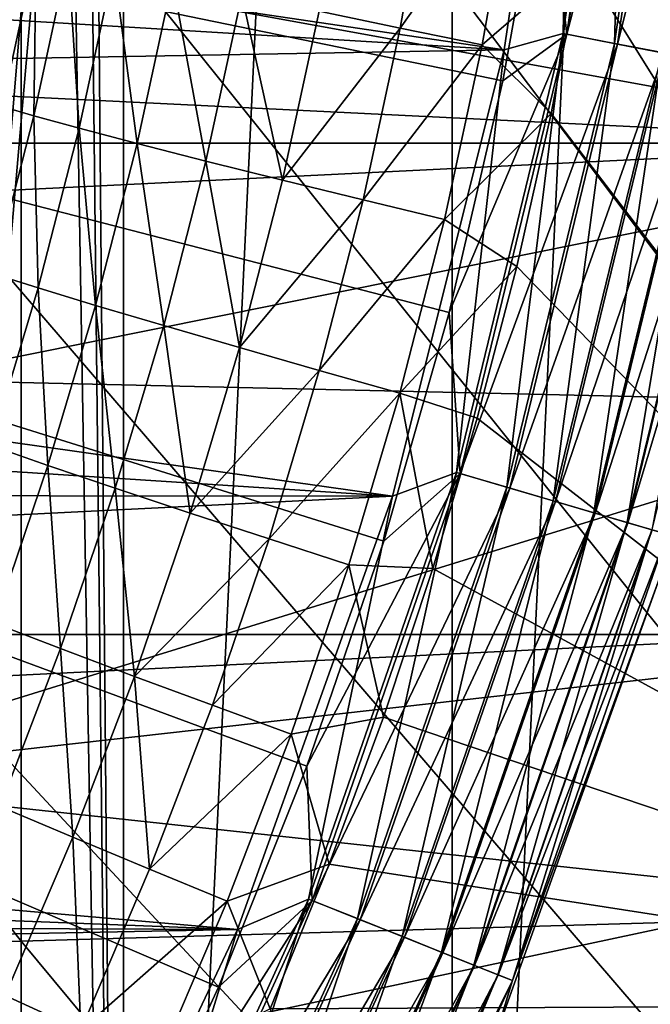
# Model space of a CAD drawing. Header units: metres. Extents: x -104 to 104, y -68 to 90.
# Tile 325 of 656: x 7.37 to 8.5, y -7.06 to -5.3. Entities that reach past the tile are written whole.
import ezdxf

# ---------------------------------------------------------------- set-up
doc = ezdxf.new("R2010")
doc.units = ezdxf.units.M
doc.layers.add('solid_FIT-BATH-153_SW0002', color=7, linetype='CONTINUOUS')

msp = doc.modelspace()

# ---------------------------------------------------------------- linework, layer by layer
at = {"layer": 'solid_FIT-BATH-153_SW0002'}
for points in [[(17.184942, -17.214111, 0.796502), (8.504291, 7.63539, 0.796502), (7.306127, 7.37792, 0.796502)], [(17.184942, -17.214111, 0.796502), (7.306127, 7.37792, 0.796502), (6.999918, -3.714088, 0.796502)], [(7.499912, -3.7141, -1.703498), (7.557286, 2.834659, -1.703498), (7.557277, -10.262894, -1.703498)], [(7.557277, -10.262894, -1.703498), (7.557286, 2.834659, -1.703498), (8.145891, 2.08627, -1.703498)], [(7.557277, -10.262894, -1.703498), (8.145891, 2.08627, -1.703498), (8.145885, -9.514503, -1.703498)], [(8.145885, -9.514503, -1.703498), (8.145891, 2.08627, -1.703498), (8.660405, 1.285497, -1.703498)], [(8.145885, -9.514503, -1.703498), (8.660405, 1.285497, -1.703498), (8.660399, -8.713731, -1.703498)], [(11.063119, -6.841028, 15.666407), (11.063119, -2.146972, 15.768068), (7.374184, -2.201929, 15.768067)], [(7.374184, -6.947596, 15.666214), (7.374184, -2.201929, 15.768067), (3.685249, -2.229701, 15.76842)], [(11.063119, -6.841028, 15.666407), (7.374184, -2.201929, 15.768067), (7.374184, -6.947596, 15.666214)], [(7.374184, -6.947596, 15.666214), (3.685249, -2.229701, 15.76842), (3.685249, -7.001433, 15.666829)], [(8.434805, -2.681613, 12.75738), (9.541315, -2.412243, 12.762492), (9.540322, -7.060461, 12.661266)], [(8.464719, -2.957838, 12.751723), (8.434805, -2.681613, 12.75738), (9.540322, -7.060461, 12.661266)], [(8.48571, -3.236886, 12.745961), (8.464719, -2.957838, 12.751723), (9.540322, -7.060461, 12.661266)], [(8.497511, -3.516622, 12.740137), (8.48571, -3.236886, 12.745961), (9.540322, -7.060461, 12.661266)], [(8.50011, -3.795708, 12.734281), (8.497511, -3.516622, 12.740137), (9.540322, -7.060461, 12.661266)], [(0, -3.714112, 38.063175), (8.236603, -5.406758, 37.916401), (8.311762, -4.987413, 37.916401)], [(0, -3.714112, 38.063175), (8.023104, -6.231349, 37.916401), (8.140301, -5.821759, 37.916401)], [(0, -3.714112, 38.063175), (7.727279, -7.030109, 37.916401), (7.885312, -6.634477, 37.916401)], [(0, -3.714112, 38.063175), (7.352163, -7.794844, 37.916401), (7.54941, -7.41723, 37.916401)], [(0, -3.714112, 38.063175), (8.140301, -5.821759, 37.916401), (8.236603, -5.406758, 37.916401)], [(0, -3.714112, 38.063175), (7.885312, -6.634477, 37.916401), (8.023104, -6.231349, 37.916401)], [(0, -3.714112, 38.063175), (7.54941, -7.41723, 37.916401), (7.727279, -7.030109, 37.916401)], [(17.184942, -17.214111, 0.796502), (6.999918, -3.714088, 0.796502), (6.961664, -4.445391, 0.796502)], [(7.48967, -4.107182, -1.703498), (7.499912, -3.7141, -1.703498), (7.557277, -10.262894, -1.703498)], [(8.493534, -4.075539, 12.728363), (8.50011, -3.795708, 12.734281), (9.540322, -7.060461, 12.661266)], [(8.477725, -4.355598, 12.722395), (8.493534, -4.075539, 12.728363), (9.540322, -7.060461, 12.661266)], [(7.458882, -4.498036, -1.703498), (7.48967, -4.107182, -1.703498), (7.557277, -10.262894, -1.703498)], [(8.452676, -4.635129, 12.716392), (8.477725, -4.355598, 12.722395), (9.540322, -7.060461, 12.661266)], [(17.184942, -17.214111, 0.796502), (6.961664, -4.445391, 0.796502), (6.846977, -5.169706, 0.796502)], [(7.458882, -4.498036, -1.703498), (7.557277, -10.262894, -1.703498), (6.900932, -10.951209, -1.703498)], [(7.407474, -4.88801, -1.703498), (7.458882, -4.498036, -1.703498), (6.900932, -10.951209, -1.703498)], [(8.311762, -4.987413, 37.916401), (8.350766, -5.32359, 37.905445), (8.465944, -4.522511, 37.905445)], [(8.459067, -4.521855, 19.917435), (8.343984, -5.322283, 19.917435), (8.359384, -4.539768, 19.907827)], [(8.436174, -5.340051, 19.945925), (8.343984, -5.322283, 19.917435), (8.459067, -4.521855, 19.917435)], [(8.465944, -4.522511, 37.905445), (8.350766, -5.32359, 37.905445), (8.557999, -4.531301, 37.876064)], [(8.350766, -5.32359, 37.905445), (8.441568, -5.341091, 37.876064), (8.557999, -4.531301, 37.876064)], [(8.552529, -4.530779, 19.945925), (8.436174, -5.340051, 19.945925), (8.459067, -4.521855, 19.917435)], [(8.521127, -5.356424, 19.992201), (8.436174, -5.340051, 19.945925), (8.552529, -4.530779, 19.945925)], [(8.557999, -4.531301, 37.876064), (8.441568, -5.341091, 37.876064), (8.642671, -4.539387, 37.829376)], [(3.377417, -4.632009, 19.907827), (8.359384, -4.539768, 19.907827), (8.238695, -5.351669, 19.907827)], [(8.343984, -5.322283, 19.917435), (8.238695, -5.351669, 19.907827), (8.359384, -4.539768, 19.907827)], [(8.441568, -5.341091, 37.876064), (8.525088, -5.357188, 37.829376), (8.642671, -4.539387, 37.829376)], [(-9.20529, -4.622032, -36.203499), (9.205288, -4.622046, -36.203499), (9.072252, -5.518533, -36.203499)], [(-9.20529, -4.622032, -36.203499), (9.072252, -5.518533, -36.203499), (-9.072257, -5.518507, -36.203499)], [(3.235863, -5.047916, 19.907827), (3.377417, -4.632009, 19.907827), (8.238695, -5.351669, 19.907827)], [(8.418449, -4.913393, 12.71037), (8.452676, -4.635129, 12.716392), (9.540322, -7.060461, 12.661266)], [(7.335877, -5.274474, -1.703498), (7.407474, -4.88801, -1.703498), (6.900932, -10.951209, -1.703498)], [(8.375085, -5.190238, 12.704333), (8.418449, -4.913393, 12.71037), (9.540322, -7.060461, 12.661266)], [(8.311762, -4.987413, 37.916401), (8.236603, -5.406758, 37.916401), (8.350766, -5.32359, 37.905445)], [(7.907399, -5.28244, 12.599195), (8.107437, -5.002573, 12.664336), (8.052738, -5.312384, 12.657522)], [(8.052738, -5.312384, 12.657522), (8.107437, -5.002573, 12.664336), (8.255209, -5.02682, 12.697378)], [(8.052738, -5.312384, 12.657522), (8.255209, -5.02682, 12.697378), (8.199615, -5.342178, 12.69047)], [(8.199615, -5.342178, 12.69047), (8.255209, -5.02682, 12.697378), (8.375085, -5.190238, 12.704333)], [(3.042922, -5.443428, 19.907827), (3.235863, -5.047916, 19.907827), (8.238695, -5.351669, 19.907827)], [(7.349742, -5.206976, -7.703498), (9.170336, -5.538013, -7.703498), (9.248804, -5.086011, -7.703498)], [(7.369492, -5.160969, 11.84358), (7.401542, -5.170365, 11.993163), (7.340376, -5.453169, 11.986263)], [(17.184942, -17.214111, 0.796502), (6.846977, -5.169706, 0.796502), (6.65729, -5.877312, 0.796502)], [(7.340376, -5.453169, 11.986263), (7.401542, -5.170365, 11.993163), (7.396817, -5.469709, 12.13442)], [(7.401542, -5.170365, 11.993163), (7.458521, -5.18462, 12.141254), (7.396817, -5.469709, 12.13442)], [(7.396817, -5.469709, 12.13442), (7.458521, -5.18462, 12.141254), (7.478036, -5.491939, 12.275116)], [(7.458521, -5.18462, 12.141254), (7.540467, -5.203629, 12.281895), (7.478036, -5.491939, 12.275116)], [(8.199615, -5.342178, 12.69047), (8.375085, -5.190238, 12.704333), (8.322613, -5.465604, 12.698284)], [(8.322613, -5.465604, 12.698284), (8.375085, -5.190238, 12.704333), (9.540322, -7.060461, 12.661266)], [(7.349742, -5.206976, -7.703498), (7.161236, -5.942517, -7.703498), (9.170336, -5.538013, -7.703498)], [(7.478036, -5.491939, 12.275116), (7.540467, -5.203629, 12.281895), (7.581989, -5.519239, 12.402053)], [(7.540467, -5.203629, 12.281895), (7.645298, -5.226861, 12.408791), (7.581989, -5.519239, 12.402053)], [(7.581989, -5.519239, 12.402053), (7.645298, -5.226861, 12.408791), (7.705125, -5.550649, 12.508759)], [(7.645298, -5.226861, 12.408791), (7.76945, -5.253505, 12.515497), (7.705125, -5.550649, 12.508759)], [(7.705125, -5.550649, 12.508759), (7.76945, -5.253505, 12.515497), (7.841976, -5.584834, 12.592424)], [(7.76945, -5.253505, 12.515497), (7.907399, -5.28244, 12.599195), (7.841976, -5.584834, 12.592424)], [(7.841976, -5.584834, 12.592424), (7.907399, -5.28244, 12.599195), (8.052738, -5.312384, 12.657522)], [(7.841976, -5.584834, 12.592424), (8.052738, -5.312384, 12.657522), (7.986184, -5.620263, 12.650689)], [(7.986184, -5.620263, 12.650689), (8.052738, -5.312384, 12.657522), (8.199615, -5.342178, 12.69047)], [(8.140301, -5.821759, 37.916401), (8.159963, -6.110093, 37.905445), (8.350766, -5.32359, 37.905445)], [(8.236603, -5.406758, 37.916401), (8.140301, -5.821759, 37.916401), (8.350766, -5.32359, 37.905445)], [(8.343984, -5.322283, 19.917435), (8.153335, -6.108147, 19.917435), (8.238695, -5.351669, 19.907827)], [(8.243419, -6.134598, 19.945925), (8.153335, -6.108147, 19.917435), (8.343984, -5.322283, 19.917435)], [(8.350766, -5.32359, 37.905445), (8.159963, -6.110093, 37.905445), (8.441568, -5.341091, 37.876064)], [(8.436174, -5.340051, 19.945925), (8.243419, -6.134598, 19.945925), (8.343984, -5.322283, 19.917435)], [(7.986184, -5.620263, 12.650689), (8.199615, -5.342178, 12.69047), (8.131941, -5.655555, 12.683544)], [(8.131941, -5.655555, 12.683544), (8.199615, -5.342178, 12.69047), (8.322613, -5.465604, 12.698284)], [(8.159963, -6.110093, 37.905445), (8.24869, -6.136146, 37.876064), (8.441568, -5.341091, 37.876064)], [(8.32643, -6.158973, 19.992201), (8.243419, -6.134598, 19.945925), (8.436174, -5.340051, 19.945925)], [(8.441568, -5.341091, 37.876064), (8.24869, -6.136146, 37.876064), (8.525088, -5.357188, 37.829376)], [(8.521127, -5.356424, 19.992201), (8.32643, -6.158973, 19.992201), (8.436174, -5.340051, 19.945925)], [(3.042922, -5.443428, 19.907827), (8.238695, -5.351669, 19.907827), (8.038786, -6.150871, 19.907827)], [(8.153335, -6.108147, 19.917435), (8.038786, -6.150871, 19.907827), (8.238695, -5.351669, 19.907827)], [(8.24869, -6.136146, 37.876064), (8.330301, -6.160109, 37.829376), (8.525088, -5.357188, 37.829376)], [(8.399173, -6.180332, 20.054482), (8.32643, -6.158973, 19.992201), (8.521127, -5.356424, 19.992201)], [(8.525088, -5.357188, 37.829376), (8.330301, -6.160109, 37.829376), (8.598181, -5.371275, 37.767139)], [(8.59557, -5.370772, 20.054482), (8.399173, -6.180332, 20.054482), (8.521127, -5.356424, 19.992201)], [(8.330301, -6.160109, 37.829376), (8.401725, -6.181081, 37.767139), (8.598181, -5.371275, 37.767139)], [(8.458845, -6.197853, 20.130367), (8.399173, -6.180332, 20.054482), (8.59557, -5.370772, 20.054482)], [(8.598181, -5.371275, 37.767139), (8.401725, -6.181081, 37.767139), (8.658094, -5.382823, 37.6917)], [(8.656637, -5.382542, 20.130367), (8.458845, -6.197853, 20.130367), (8.59557, -5.370772, 20.054482)], [(8.401725, -6.181081, 37.767139), (8.460269, -6.198271, 37.6917), (8.658094, -5.382823, 37.6917)], [(8.503149, -6.210862, 20.216938), (8.458845, -6.197853, 20.130367), (8.656637, -5.382542, 20.130367)], [(8.658094, -5.382823, 37.6917), (8.460269, -6.198271, 37.6917), (8.702572, -5.391395, 37.605892)], [(8.460269, -6.198271, 37.6917), (8.503731, -6.211032, 37.605892), (8.702572, -5.391395, 37.605892)], [(2.802201, -5.811057, 19.907827), (3.042922, -5.443428, 19.907827), (8.038786, -6.150871, 19.907827)], [(7.340376, -5.453169, 11.986263), (7.396817, -5.469709, 12.13442), (7.324268, -5.75229, 12.127587)], [(8.131941, -5.655555, 12.683544), (8.322613, -5.465604, 12.698284), (8.261086, -5.739233, 12.692227)], [(8.261086, -5.739233, 12.692227), (8.322613, -5.465604, 12.698284), (9.540322, -7.060461, 12.661266)], [(7.324268, -5.75229, 12.127587), (7.396817, -5.469709, 12.13442), (7.40465, -5.777706, 12.268336)], [(7.396817, -5.469709, 12.13442), (7.478036, -5.491939, 12.275116), (7.40465, -5.777706, 12.268336)], [(7.40465, -5.777706, 12.268336), (7.478036, -5.491939, 12.275116), (7.507571, -5.809048, 12.395315)], [(7.478036, -5.491939, 12.275116), (7.581989, -5.519239, 12.402053), (7.507571, -5.809048, 12.395315)], [(-9.072257, -5.518507, -36.203499), (9.072252, -5.518533, -36.203499), (-8.851866, -6.398562, -36.203499)], [(-8.851866, -6.398562, -36.203499), (9.072252, -5.518533, -36.203499), (8.851851, -6.398609, -36.203499)], [(7.507571, -5.809048, 12.395315), (7.581989, -5.519239, 12.402053), (7.629504, -5.845199, 12.502021)], [(7.581989, -5.519239, 12.402053), (7.705125, -5.550649, 12.508759), (7.629504, -5.845199, 12.502021)], [(7.161236, -5.942517, -7.703498), (9.069776, -5.985992, -7.703498), (9.170336, -5.538013, -7.703498)], [(7.629504, -5.845199, 12.502021), (7.705125, -5.550649, 12.508759), (7.765044, -5.88461, 12.585655)], [(7.705125, -5.550649, 12.508759), (7.841976, -5.584834, 12.592424), (7.765044, -5.88461, 12.585655)], [(7.765044, -5.88461, 12.585655), (7.841976, -5.584834, 12.592424), (7.986184, -5.620263, 12.650689)], [(7.765044, -5.88461, 12.585655), (7.986184, -5.620263, 12.650689), (7.907893, -5.925501, 12.643856)], [(7.907893, -5.925501, 12.643856), (7.986184, -5.620263, 12.650689), (8.131941, -5.655555, 12.683544)], [(7.907893, -5.925501, 12.643856), (8.131941, -5.655555, 12.683544), (8.052299, -5.966268, 12.676619)], [(8.052299, -5.966268, 12.676619), (8.131941, -5.655555, 12.683544), (8.261086, -5.739233, 12.692227)], [(8.052299, -5.966268, 12.676619), (8.261086, -5.739233, 12.692227), (8.190535, -6.010858, 12.686172)], [(8.190535, -6.010858, 12.686172), (8.261086, -5.739233, 12.692227), (9.540322, -7.060461, 12.661266)], [(7.324268, -5.75229, 12.127587), (7.40465, -5.777706, 12.268336), (7.320425, -6.060264, 12.261578)], [(7.320425, -6.060264, 12.261578), (7.40465, -5.777706, 12.268336), (7.42217, -6.0956, 12.388597)], [(7.40465, -5.777706, 12.268336), (7.507571, -5.809048, 12.395315), (7.42217, -6.0956, 12.388597)], [(2.51757, -6.145457, 19.907827), (2.802201, -5.811057, 19.907827), (8.038786, -6.150871, 19.907827)], [(7.42217, -6.0956, 12.388597), (7.507571, -5.809048, 12.395315), (7.54272, -6.136456, 12.495303)], [(7.507571, -5.809048, 12.395315), (7.629504, -5.845199, 12.502021), (7.54272, -6.136456, 12.495303)], [(8.140301, -5.821759, 37.916401), (8.023104, -6.231349, 37.916401), (8.159963, -6.110093, 37.905445)], [(7.54272, -6.136456, 12.495303), (7.629504, -5.845199, 12.502021), (7.676739, -6.181069, 12.578905)], [(7.629504, -5.845199, 12.502021), (7.765044, -5.88461, 12.585655), (7.676739, -6.181069, 12.578905)], [(17.184942, -17.214111, 0.796502), (6.65729, -5.877312, 0.796502), (6.394936, -6.560861, 0.796502)], [(7.676739, -6.181069, 12.578905), (7.765044, -5.88461, 12.585655), (7.907893, -5.925501, 12.643856)], [(7.161236, -5.942517, -7.703498), (6.897859, -6.658406, -7.703498), (9.069776, -5.985992, -7.703498)], [(7.676739, -6.181069, 12.578905), (7.907893, -5.925501, 12.643856), (7.818002, -6.227409, 12.637041)], [(7.818002, -6.227409, 12.637041), (7.907893, -5.925501, 12.643856), (8.052299, -5.966268, 12.676619)], [(7.818002, -6.227409, 12.637041), (8.052299, -5.966268, 12.676619), (7.96082, -6.273643, 12.66971)], [(7.96082, -6.273643, 12.66971), (8.052299, -5.966268, 12.676619), (8.111019, -6.280099, 12.680124)], [(8.052299, -5.966268, 12.676619), (8.190535, -6.010858, 12.686172), (8.111019, -6.280099, 12.680124)], [(6.897859, -6.658406, -7.703498), (8.947562, -6.427582, -7.703498), (9.069776, -5.985992, -7.703498)], [(8.111019, -6.280099, 12.680124), (8.190535, -6.010858, 12.686172), (9.540322, -7.060461, 12.661266)], [(7.320425, -6.060264, 12.261578), (7.42217, -6.0956, 12.388597), (7.325971, -6.378336, 12.381922)], [(7.325971, -6.378336, 12.381922), (7.42217, -6.0956, 12.388597), (7.444967, -6.423846, 12.488626)], [(7.42217, -6.0956, 12.388597), (7.54272, -6.136456, 12.495303), (7.444967, -6.423846, 12.488626)], [(8.023104, -6.231349, 37.916401), (7.885312, -6.634477, 37.916401), (8.159963, -6.110093, 37.905445)], [(7.885312, -6.634477, 37.916401), (7.895261, -6.874898, 37.905445), (8.159963, -6.110093, 37.905445)], [(8.153335, -6.108147, 19.917435), (7.888848, -6.872331, 19.917435), (8.038786, -6.150871, 19.907827)], [(7.97601, -6.907225, 19.945925), (7.888848, -6.872331, 19.917435), (8.153335, -6.108147, 19.917435)], [(8.159963, -6.110093, 37.905445), (7.895261, -6.874898, 37.905445), (8.24869, -6.136146, 37.876064)], [(8.243419, -6.134598, 19.945925), (7.97601, -6.907225, 19.945925), (8.153335, -6.108147, 19.917435)], [(7.444967, -6.423846, 12.488626), (7.54272, -6.136456, 12.495303), (7.577266, -6.473622, 12.572195)], [(7.54272, -6.136456, 12.495303), (7.676739, -6.181069, 12.578905), (7.577266, -6.473622, 12.572195)], [(7.895261, -6.874898, 37.905445), (7.98111, -6.909266, 37.876064), (8.24869, -6.136146, 37.876064)], [(8.056329, -6.93938, 19.992201), (7.97601, -6.907225, 19.945925), (8.243419, -6.134598, 19.945925)], [(8.24869, -6.136146, 37.876064), (7.98111, -6.909266, 37.876064), (8.330301, -6.160109, 37.829376)], [(8.32643, -6.158973, 19.992201), (8.056329, -6.93938, 19.992201), (8.243419, -6.134598, 19.945925)], [(2.19292, -6.441948, 19.907827), (2.51757, -6.145457, 19.907827), (8.038786, -6.150871, 19.907827)], [(2.19292, -6.441948, 19.907827), (8.038786, -6.150871, 19.907827), (7.761242, -6.926977, 19.907827)], [(7.888848, -6.872331, 19.917435), (7.761242, -6.926977, 19.907827), (8.038786, -6.150871, 19.907827)], [(7.98111, -6.909266, 37.876064), (8.060075, -6.940879, 37.829376), (8.330301, -6.160109, 37.829376)], [(8.126712, -6.967556, 20.054482), (8.056329, -6.93938, 19.992201), (8.32643, -6.158973, 19.992201)], [(8.330301, -6.160109, 37.829376), (8.060075, -6.940879, 37.829376), (8.401725, -6.181081, 37.767139)], [(8.399173, -6.180332, 20.054482), (8.126712, -6.967556, 20.054482), (8.32643, -6.158973, 19.992201)], [(7.577266, -6.473622, 12.572195), (7.676739, -6.181069, 12.578905), (7.818002, -6.227409, 12.637041)], [(8.060075, -6.940879, 37.829376), (8.129181, -6.968545, 37.767139), (8.401725, -6.181081, 37.767139)], [(8.184448, -6.990671, 20.130367), (8.126712, -6.967556, 20.054482), (8.399173, -6.180332, 20.054482)], [(8.401725, -6.181081, 37.767139), (8.129181, -6.968545, 37.767139), (8.460269, -6.198271, 37.6917)], [(8.458845, -6.197853, 20.130367), (8.184448, -6.990671, 20.130367), (8.399173, -6.180332, 20.054482)], [(8.129181, -6.968545, 37.767139), (8.185826, -6.991222, 37.6917), (8.460269, -6.198271, 37.6917)], [(8.227315, -7.007832, 20.216938), (8.184448, -6.990671, 20.130367), (8.458845, -6.197853, 20.130367)], [(8.460269, -6.198271, 37.6917), (8.185826, -6.991222, 37.6917), (8.503731, -6.211032, 37.605892)], [(8.503149, -6.210862, 20.216938), (8.227315, -7.007832, 20.216938), (8.458845, -6.197853, 20.130367)], [(8.185826, -6.991222, 37.6917), (8.227878, -7.008057, 37.605892), (8.503731, -6.211032, 37.605892)], [(8.253662, -7.01838, 20.31086), (8.227315, -7.007832, 20.216938), (8.503149, -6.210862, 20.216938)], [(8.503731, -6.211032, 37.605892), (8.227878, -7.008057, 37.605892), (8.530473, -6.218884, 37.512955)], [(8.227878, -7.008057, 37.605892), (8.253752, -7.018416, 37.512955), (8.530473, -6.218884, 37.512955)], [(8.530379, -6.218857, 20.31086), (8.253662, -7.01838, 20.31086), (8.503149, -6.210862, 20.216938)], [(8.516776, -6.297623, 20.407827), (8.253662, -7.01838, 20.31086), (8.530379, -6.218857, 20.31086)], [(8.530473, -6.218884, 37.512955), (8.253752, -7.018416, 37.512955), (8.516776, -6.297623, 37.416477)], [(7.577266, -6.473622, 12.572195), (7.818002, -6.227409, 12.637041), (7.716724, -6.525383, 12.630264)], [(7.716724, -6.525383, 12.630264), (7.818002, -6.227409, 12.637041), (7.96082, -6.273643, 12.66971)], [(7.716724, -6.525383, 12.630264), (7.96082, -6.273643, 12.66971), (7.857723, -6.577071, 12.662836)], [(7.857723, -6.577071, 12.662836), (7.96082, -6.273643, 12.66971), (8.022715, -6.546441, 12.674099)], [(7.96082, -6.273643, 12.66971), (8.111019, -6.280099, 12.680124), (8.022715, -6.546441, 12.674099)], [(8.022715, -6.546441, 12.674099), (8.111019, -6.280099, 12.680124), (9.540322, -7.060461, 12.661266)], [(8.516776, -6.297623, 20.407827), (8.22254, -7.119966, 20.407827), (8.253662, -7.01838, 20.31086)], [(8.22254, -7.119965, 37.416477), (8.22254, -7.119966, 20.407827), (8.516776, -6.297623, 20.407827)], [(8.516776, -6.297623, 37.416477), (8.22254, -7.119965, 37.416477), (8.516776, -6.297623, 20.407827)], [(8.253752, -7.018416, 37.512955), (8.22254, -7.119965, 37.416477), (8.516776, -6.297623, 37.416477)], [(7.325971, -6.378336, 12.381922), (7.444967, -6.423846, 12.488626), (7.336457, -6.706828, 12.48201)], [(-8.851866, -6.398562, -36.203499), (8.851851, -6.398609, -36.203499), (-8.545594, -7.254566, -36.203499)], [(-8.545594, -7.254566, -36.203499), (8.851851, -6.398609, -36.203499), (8.545556, -7.254657, -36.203499)], [(6.897859, -6.658406, -7.703498), (8.803314, -6.86404, -7.703498), (8.947562, -6.427582, -7.703498)], [(7.336457, -6.706828, 12.48201), (7.444967, -6.423846, 12.488626), (7.46685, -6.761708, 12.565543)], [(7.444967, -6.423846, 12.488626), (7.577266, -6.473622, 12.572195), (7.46685, -6.761708, 12.565543)], [(1.833376, -6.695463, 19.907827), (2.19292, -6.441948, 19.907827), (7.761242, -6.926977, 19.907827)], [(7.46685, -6.761708, 12.565543), (7.577266, -6.473622, 12.572195), (7.604295, -6.818844, 12.623543)], [(7.577266, -6.473622, 12.572195), (7.716724, -6.525383, 12.630264), (7.604295, -6.818844, 12.623543)], [(7.604295, -6.818844, 12.623543), (7.716724, -6.525383, 12.630264), (7.857723, -6.577071, 12.662836)], [(7.857723, -6.577071, 12.662836), (8.022715, -6.546441, 12.674099), (7.925754, -6.809579, 12.668107)], [(7.925754, -6.809579, 12.668107), (8.022715, -6.546441, 12.674099), (9.540322, -7.060461, 12.661266)], [(17.184942, -17.214111, 0.796502), (6.394936, -6.560861, 0.796502), (6.062229, -7.214024, 0.796502)], [(7.604295, -6.818844, 12.623543), (7.857723, -6.577071, 12.662836), (7.743255, -6.875957, 12.656014)], [(7.743255, -6.875957, 12.656014), (7.857723, -6.577071, 12.662836), (7.925754, -6.809579, 12.668107)], [(7.885312, -6.634477, 37.916401), (7.727279, -7.030109, 37.916401), (7.895261, -6.874898, 37.905445)], [(6.897859, -6.658406, -7.703498), (6.563753, -7.34259, -7.703498), (8.803314, -6.86404, -7.703498)], [(1.445539, -6.90157, 19.907827), (1.833376, -6.695463, 19.907827), (7.761242, -6.926977, 19.907827)], [(7.336457, -6.706828, 12.48201), (7.46685, -6.761708, 12.565543), (7.345708, -7.044791, 12.558969)], [(7.345708, -7.044791, 12.558969), (7.46685, -6.761708, 12.565543), (7.480946, -7.107241, 12.616895)], [(7.46685, -6.761708, 12.565543), (7.604295, -6.818844, 12.623543), (7.480946, -7.107241, 12.616895)], [(7.480946, -7.107241, 12.616895), (7.604295, -6.818844, 12.623543), (7.743255, -6.875957, 12.656014)], [(7.743255, -6.875957, 12.656014), (7.925754, -6.809579, 12.668107), (7.820258, -7.069218, 12.662156)], [(7.820258, -7.069218, 12.662156), (7.925754, -6.809579, 12.668107), (9.540322, -7.060461, 12.661266)], [(11.063119, -11.393209, 15.552959), (11.063119, -6.841028, 15.666407), (7.374184, -6.947596, 15.666214)], [(6.563753, -7.34259, -7.703498), (8.63798, -7.292839, -7.703498), (8.803314, -6.86404, -7.703498)], [(7.480946, -7.107241, 12.616895), (7.743255, -6.875957, 12.656014), (7.617657, -7.169733, 12.649262)], [(7.727279, -7.030109, 37.916401), (7.54941, -7.41723, 37.916401), (7.895261, -6.874898, 37.905445)], [(7.54941, -7.41723, 37.916401), (7.559059, -7.611078, 37.905445), (7.895261, -6.874898, 37.905445)], [(7.888848, -6.872331, 19.917435), (7.552919, -7.607913, 19.917435), (7.761242, -6.926977, 19.907827)], [(7.63637, -7.650934, 19.945925), (7.552919, -7.607913, 19.917435), (7.888848, -6.872331, 19.917435)], [(7.895261, -6.874898, 37.905445), (7.559059, -7.611078, 37.905445), (7.98111, -6.909266, 37.876064)], [(7.617657, -7.169733, 12.649262), (7.743255, -6.875957, 12.656014), (7.820258, -7.069218, 12.662156)], [(7.97601, -6.907225, 19.945925), (7.63637, -7.650934, 19.945925), (7.888848, -6.872331, 19.917435)], [(1.034914, -7.057574, 19.907827), (1.445539, -6.90157, 19.907827), (7.761242, -6.926977, 19.907827)], [(7.559059, -7.611078, 37.905445), (7.641253, -7.653451, 37.876064), (7.98111, -6.909266, 37.876064)], [(7.713268, -7.690578, 19.992201), (7.63637, -7.650934, 19.945925), (7.97601, -6.907225, 19.945925)], [(7.98111, -6.909266, 37.876064), (7.641253, -7.653451, 37.876064), (8.060075, -6.940879, 37.829376)], [(8.056329, -6.93938, 19.992201), (7.713268, -7.690578, 19.992201), (7.97601, -6.907225, 19.945925)], [(1.034914, -7.057574, 19.907827), (7.761242, -6.926977, 19.907827), (7.409372, -7.671358, 19.907827)], [(7.552919, -7.607913, 19.917435), (7.409372, -7.671358, 19.907827), (7.761242, -6.926977, 19.907827)], [(7.374184, -11.54824, 15.552386), (7.374184, -6.947596, 15.666214), (3.685249, -7.001433, 15.666829)], [(11.063119, -11.393209, 15.552959), (7.374184, -6.947596, 15.666214), (7.374184, -11.54824, 15.552386)], [(7.641253, -7.653451, 37.876064), (7.716854, -7.692427, 37.829376), (8.060075, -6.940879, 37.829376)], [(7.780653, -7.725317, 20.054482), (7.713268, -7.690578, 19.992201), (8.056329, -6.93938, 19.992201)], [(8.060075, -6.940879, 37.829376), (7.716854, -7.692427, 37.829376), (8.129181, -6.968545, 37.767139)], [(8.126712, -6.967556, 20.054482), (7.780653, -7.725317, 20.054482), (8.056329, -6.93938, 19.992201)], [(7.716854, -7.692427, 37.829376), (7.783018, -7.726536, 37.767139), (8.129181, -6.968545, 37.767139)], [(7.835931, -7.753815, 20.130367), (7.780653, -7.725317, 20.054482), (8.126712, -6.967556, 20.054482)], [(8.129181, -6.968545, 37.767139), (7.783018, -7.726536, 37.767139), (8.185826, -6.991222, 37.6917)], [(8.184448, -6.990671, 20.130367), (7.835931, -7.753815, 20.130367), (8.126712, -6.967556, 20.054482)], [(7.783018, -7.726536, 37.767139), (7.837251, -7.754496, 37.6917), (8.185826, -6.991222, 37.6917)], [(7.876973, -7.774974, 20.216938), (7.835931, -7.753815, 20.130367), (8.184448, -6.990671, 20.130367)], [(8.185826, -6.991222, 37.6917), (7.837251, -7.754496, 37.6917), (8.227878, -7.008057, 37.605892)], [(8.227315, -7.007832, 20.216938), (7.876973, -7.774974, 20.216938), (8.184448, -6.990671, 20.130367)], [(7.374184, -11.54824, 15.552386), (3.685249, -7.001433, 15.666829), (3.685249, -11.626538, 15.55318)], [(7.837251, -7.754496, 37.6917), (7.877512, -7.775251, 37.605892), (8.227878, -7.008057, 37.605892)], [(7.902198, -7.787978, 20.31086), (7.876973, -7.774974, 20.216938), (8.227315, -7.007832, 20.216938)], [(8.227878, -7.008057, 37.605892), (7.877512, -7.775251, 37.605892), (8.253752, -7.018416, 37.512955)], [(7.877512, -7.775251, 37.605892), (7.902284, -7.788023, 37.512955), (8.253752, -7.018416, 37.512955)], [(8.253662, -7.01838, 20.31086), (7.902198, -7.787978, 20.31086), (8.227315, -7.007832, 20.216938)], [(8.22254, -7.119966, 20.407827), (7.902198, -7.787978, 20.31086), (8.253662, -7.01838, 20.31086)], [(8.253752, -7.018416, 37.512955), (7.902284, -7.788023, 37.512955), (8.22254, -7.119965, 37.416477)], [(7.345708, -7.044791, 12.558969), (7.480946, -7.107241, 12.616895), (7.346849, -7.390251, 12.610332)], [(0.607228, -7.161027, 19.907827), (1.034914, -7.057574, 19.907827), (7.409372, -7.671358, 19.907827)], [(7.820258, -7.069218, 12.662156), (9.540322, -7.060461, 12.661266), (9.539246, -11.567944, 12.548428)]]:
    msp.add_3dface(points, dxfattribs=at)

doc.saveas('drawing.dxf')
